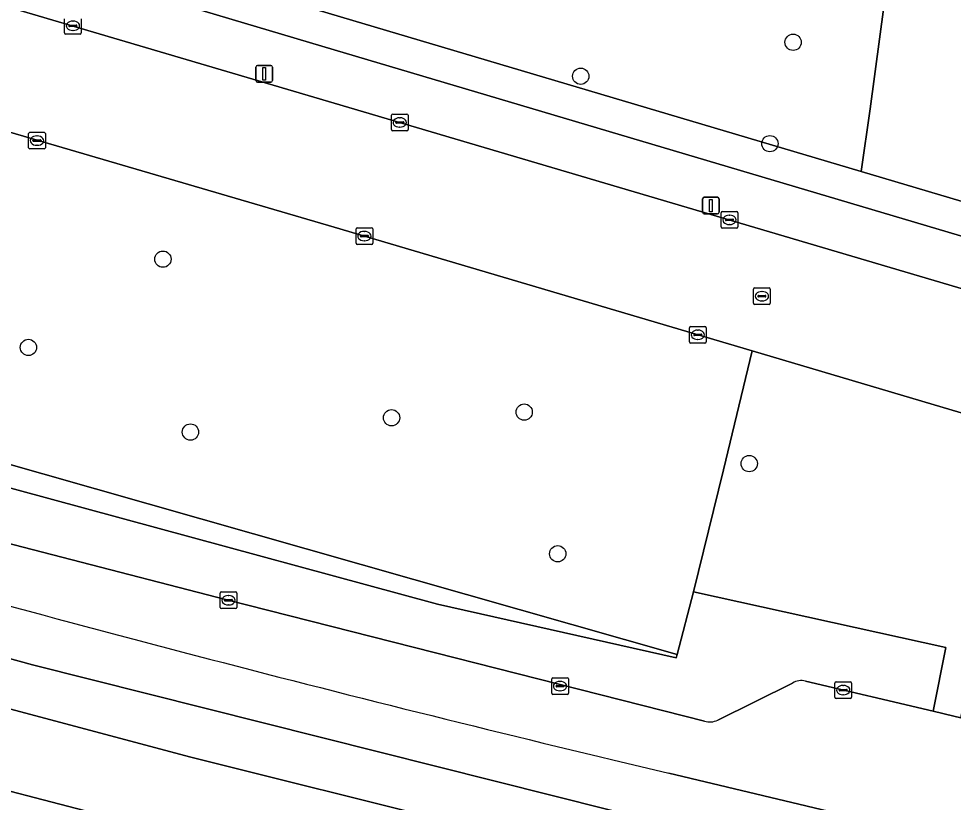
# Model space of a CAD drawing. Extents: x 160349 to 161355, y 381727 to 382854.
# Drawn here: x 160981.1 to 161037.1, y 381781 to 381828 of the extents above; entities that cross this region are included whole.
import ezdxf

# ---------------------------------------------------------------- set-up
doc = ezdxf.new("R2010")
doc.units = 0
for name, color, linetype in [('IMGEO_Berm_groen', 7, 'Continuous'), ('IMGEO_Boom', 7, 'Continuous'), ('IMGEO_Groenvoorziening', 7, 'Continuous'), ('IMGEO_Kolk', 7, 'Continuous'), ('IMGEO_Lichtmast', 7, 'Continuous'), ('IMGEO_Loofbos', 7, 'Continuous'), ('IMGEO_Moeras', 7, 'Continuous'), ('IMGEO_Rijbaan_lokaal_open', 7, 'Continuous'), ('IMGEO_Rijbaan_regionaal_gesloten', 7, 'Continuous'), ('IMGEO_Rioolput', 7, 'Continuous'), ('IMGEO_Voetpad_open', 7, 'Continuous')]:
    doc.layers.add(name, color=color, linetype=linetype)

msp = doc.modelspace()

# ---------------------------------------------------------------- linework, layer by layer
at = {"layer": 'IMGEO_Berm_groen'}
for points in [[(161031.625, 381818.82), (160955.513, 381841.449), (160954.847, 381839.559), (160956.573, 381839.047), (160962.274, 381837.351), (160975.098, 381833.536), (161000, 381826.127), (161102.641, 381795.637), (161156.616, 381779.603), (161156.846, 381779.535)], [(161158.381, 381781.165), (161103.211, 381797.554), (161031.625, 381818.82)], [(161028.284, 381788.225), (161035.933, 381786.425), (161036.703, 381790.256), (161021.554, 381793.587), (161020.574, 381789.834), (161020.522, 381789.636), (161006.205, 381792.846), (160968.212, 381803.174)], [(160991.391, 381783.679), (160975.091, 381788.007), (160956.489, 381793.125), (160931.884, 381800.19), (160928.535, 381801.152), (160927.789, 381801.365), (160927.043, 381801.579), (160926.671, 381800.278), (160925.69, 381796.849), (160926.548, 381796.592), (160930.623, 381795.399), (160934.496, 381794.266), (160944.804, 381791.38), (160955.238, 381788.501), (160975.051, 381783.045), (161000, 381776.575), (161004.806, 381775.329), (161013.857, 381773.047), (161021.895, 381771.107), (161034.81, 381768.047), (161052.872, 381763.904), (161072.941, 381759.468), (161075.725, 381758.865), (161078.51, 381758.267)], [(160962.321, 381800.902), (160968.429, 381799.542), (160973.742, 381798.237), (160993.564, 381793.107), (161022.224, 381785.826)], [(161023.008, 381785.893), (161027.503, 381788.106)], [(161050.149, 381769.388), (161022.791, 381775.836), (160991.391, 381783.679)]]:
    msp.add_lwpolyline(points, dxfattribs=at)
for points in [[(160938.111, 381813.319), (160943.527, 381832.138), (160940.3, 381833.109), (160940.24, 381832.92), (160940.164, 381832.54), (160940.051, 381832.573), (160933.701, 381808.533), (160934.072, 381808.421), (160933.937, 381807.99), (160949.123, 381806.886), (160968.212, 381803.174), (161006.205, 381792.846), (161020.522, 381789.636), (161020.574, 381789.834)], [(161000, 381815.484), (160959.076, 381827.464), (160953.539, 381829.1), (160949.016, 381830.451), (160943.975, 381832.003), (160943.527, 381832.138), (160938.111, 381813.319), (161020.574, 381789.834), (161021.554, 381793.587), (161023.358, 381800.919), (161025.079, 381808.054)]]:
    msp.add_lwpolyline(points, close=True, dxfattribs=at)
for centre, radius, start, end in [((161028.007, 381787.423), 0.848, 70.9103, 126.4166), ((161022.53, 381786.868), 1.086, 253.652, 296.1172)]:
    msp.add_arc(centre, radius, start, end, dxfattribs=at)
at = {"layer": 'IMGEO_Boom'}
for centre in [(161027.535, 381826.578), (161014.792, 381824.539), (161026.139, 381820.492), (160989.717, 381813.559), (160981.651, 381808.259), (161011.397, 381804.378), (161003.437, 381804.04), (160991.372, 381803.184), (161024.9, 381801.29), (161013.409, 381795.876)]:
    msp.add_circle(centre, 0.489, dxfattribs=at)
at = {"layer": 'IMGEO_Groenvoorziening'}
msp.add_lwpolyline([(161053.847, 381794.89), (161053.183, 381796.003), (161050.682, 381800.17), (161050.161, 381800.547), (161041.108, 381803.305), (161039.436, 381803.8), (161025.079, 381808.054), (161023.358, 381800.919), (161021.554, 381793.587), (161036.703, 381790.256), (161035.933, 381786.425), (161037.172, 381786.134), (161037.59, 381786.036), (161039.88, 381797.732), (161042.252, 381798.544), (161047.12, 381797.358), (161051.177, 381789.431), (161051.266, 381787.401), (161050.597, 381785.046), (161052.738, 381784.629), (161053.276, 381784.524), (161054.674, 381791.227), (161055.385, 381792.416), (161055.218, 381792.613)], close=True, dxfattribs=at)
at = {"layer": 'IMGEO_Kolk'}
for p, q in [((160983.821, 381827.14), (160983.821, 381827.992)), ((160984.309, 381827.846), (160984.334, 381827.846)), ((160984.822, 381827.992), (160984.822, 381827.14)), ((160984.08, 381827.56), (160984.08, 381827.572)), ((160984.518, 381827.523), (160984.12, 381827.523)), ((160984.123, 381827.609), (160984.521, 381827.609)), ((160984.332, 381827.286), (160984.307, 381827.286)), ((160984.564, 381827.572), (160984.564, 381827.56)), ((160984.748, 381827.066), (160983.896, 381827.066)), ((161003.433, 381821.341), (161003.433, 381822.193)), ((161003.508, 381822.267), (161004.36, 381822.267)), ((161004.434, 381822.193), (161004.434, 381821.341)), ((161003.692, 381821.761), (161003.692, 381821.773)), ((161004.13, 381821.724), (161003.732, 381821.724)), ((161003.735, 381821.81), (161004.133, 381821.81)), ((161003.921, 381822.047), (161003.946, 381822.047)), ((161004.176, 381821.773), (161004.176, 381821.761)), ((160981.664, 381820.246), (160981.664, 381821.098)), ((160981.739, 381821.172), (160982.591, 381821.172)), ((160982.665, 381821.098), (160982.665, 381820.246)), ((161004.36, 381821.267), (161003.508, 381821.267)), ((161003.944, 381821.487), (161003.919, 381821.487)), ((160981.923, 381820.666), (160981.923, 381820.678)), ((160982.361, 381820.629), (160981.963, 381820.629)), ((160981.966, 381820.715), (160982.364, 381820.715)), ((160982.152, 381820.952), (160982.177, 381820.952)), ((160982.407, 381820.678), (160982.407, 381820.666)), ((160982.591, 381820.172), (160981.739, 381820.172)), ((160982.175, 381820.392), (160982.15, 381820.392)), ((161023.215, 381815.491), (161023.215, 381816.343)), ((161023.29, 381816.417), (161024.142, 381816.417)), ((161023.703, 381816.197), (161023.728, 381816.197)), ((161024.216, 381816.343), (161024.216, 381815.491)), ((161001.384, 381815.447), (161002.236, 381815.447)), ((161023.474, 381815.911), (161023.474, 381815.923)), ((161023.912, 381815.874), (161023.514, 381815.874)), ((161023.517, 381815.96), (161023.915, 381815.96)), ((161023.726, 381815.637), (161023.701, 381815.637)), ((161023.958, 381815.923), (161023.958, 381815.911)), ((161001.309, 381814.521), (161001.309, 381815.373)), ((161001.568, 381814.941), (161001.568, 381814.953)), ((161002.006, 381814.904), (161001.608, 381814.904)), ((161001.611, 381814.99), (161002.009, 381814.99)), ((161001.797, 381815.227), (161001.822, 381815.227)), ((161002.052, 381814.953), (161002.052, 381814.941)), ((161002.31, 381815.373), (161002.31, 381814.521)), ((161024.142, 381815.417), (161023.29, 381815.417)), ((161002.236, 381814.447), (161001.384, 381814.447)), ((161001.82, 381814.667), (161001.795, 381814.667)), ((161021.315, 381808.593), (161021.315, 381809.445)), ((161021.39, 381809.519), (161022.242, 381809.519)), ((161021.803, 381809.299), (161021.828, 381809.299)), ((161022.316, 381809.445), (161022.316, 381808.593)), ((161021.574, 381809.013), (161021.574, 381809.025)), ((161022.012, 381808.976), (161021.614, 381808.976)), ((161021.617, 381809.062), (161022.015, 381809.062)), ((161021.826, 381808.739), (161021.801, 381808.739)), ((161022.058, 381809.025), (161022.058, 381809.013)), ((161022.242, 381808.519), (161021.39, 381808.519)), ((160993.228, 381793.586), (160994.08, 381793.586)), ((160993.153, 381792.66), (160993.153, 381793.512)), ((160993.412, 381793.08), (160993.412, 381793.092)), ((160993.85, 381793.043), (160993.452, 381793.043)), ((160993.455, 381793.129), (160993.853, 381793.129)), ((160993.641, 381793.366), (160993.666, 381793.366)), ((160993.896, 381793.092), (160993.896, 381793.08)), ((160994.154, 381793.512), (160994.154, 381792.66)), ((160994.08, 381792.586), (160993.228, 381792.586)), ((160993.664, 381792.806), (160993.639, 381792.806)), ((161013.051, 381787.512), (161013.051, 381788.364)), ((161013.126, 381788.438), (161013.978, 381788.438)), ((161013.353, 381787.981), (161013.751, 381787.981)), ((161013.539, 381788.218), (161013.564, 381788.218)), ((161014.052, 381788.364), (161014.052, 381787.512)), ((161030.039, 381787.267), (161030.039, 381788.119)), ((161030.114, 381788.193), (161030.966, 381788.193)), ((161030.527, 381787.973), (161030.552, 381787.973)), ((161031.04, 381788.119), (161031.04, 381787.267)), ((161013.978, 381787.438), (161013.126, 381787.438)), ((161013.31, 381787.932), (161013.31, 381787.944)), ((161013.748, 381787.895), (161013.35, 381787.895)), ((161013.562, 381787.658), (161013.537, 381787.658)), ((161013.794, 381787.944), (161013.794, 381787.932)), ((161030.298, 381787.687), (161030.298, 381787.699)), ((161030.736, 381787.65), (161030.338, 381787.65)), ((161030.341, 381787.736), (161030.739, 381787.736)), ((161030.55, 381787.413), (161030.525, 381787.413)), ((161030.782, 381787.699), (161030.782, 381787.687)), ((161030.966, 381787.193), (161030.114, 381787.193))]:
    msp.add_line(p, q, dxfattribs=at)
for points in [[(160983.821, 381827.14), (160983.821, 381827.992)], [(160984.822, 381827.992), (160984.822, 381827.14)], [(160984.748, 381827.066), (160983.896, 381827.066)], [(161003.433, 381821.341), (161003.433, 381822.193)], [(161003.508, 381822.267), (161004.36, 381822.267)], [(161004.434, 381822.193), (161004.434, 381821.341)], [(160981.664, 381820.246), (160981.664, 381821.098)], [(160981.739, 381821.172), (160982.591, 381821.172)], [(160982.665, 381821.098), (160982.665, 381820.246)], [(161004.36, 381821.267), (161003.508, 381821.267)], [(160982.591, 381820.172), (160981.739, 381820.172)], [(161023.215, 381815.491), (161023.215, 381816.343)], [(161023.29, 381816.417), (161024.142, 381816.417)], [(161024.216, 381816.343), (161024.216, 381815.491)], [(161001.384, 381815.447), (161002.236, 381815.447)], [(161001.309, 381814.521), (161001.309, 381815.373)], [(161002.31, 381815.373), (161002.31, 381814.521)], [(161024.142, 381815.417), (161023.29, 381815.417)], [(161002.236, 381814.447), (161001.384, 381814.447)], [(161021.315, 381808.593), (161021.315, 381809.445)], [(161021.39, 381809.519), (161022.242, 381809.519)], [(161022.316, 381809.445), (161022.316, 381808.593)], [(161022.242, 381808.519), (161021.39, 381808.519)], [(160993.228, 381793.586), (160994.08, 381793.586)], [(160993.153, 381792.66), (160993.153, 381793.512)], [(160994.154, 381793.512), (160994.154, 381792.66)], [(160994.08, 381792.586), (160993.228, 381792.586)], [(161013.051, 381787.512), (161013.051, 381788.364)], [(161013.126, 381788.438), (161013.978, 381788.438)], [(161014.052, 381788.364), (161014.052, 381787.512)], [(161030.039, 381787.267), (161030.039, 381788.119)], [(161030.114, 381788.193), (161030.966, 381788.193)], [(161031.04, 381788.119), (161031.04, 381787.267)], [(161013.978, 381787.438), (161013.126, 381787.438)], [(161030.966, 381787.193), (161030.114, 381787.193)]]:
    msp.add_lwpolyline(points, dxfattribs=at)
for centre, radius, start, end in [((160984.12, 381827.569), 0.0403, 85.8775, 175.7526), ((160984.117, 381827.559), 0.0366, 178.938, 274.7102), ((160984.521, 381827.566), 0.043, 264.8664, 352.4533), ((160984.525, 381827.571), 0.0386, 1.7309, 96.639), ((160983.898, 381827.142), 0.0765, 181.552, 268.448), ((160983.898, 381827.142), 0.0765, 181.552, 268.448), ((160984.746, 381827.142), 0.0765, 271.552, 358.448), ((160984.746, 381827.142), 0.0765, 271.552, 358.448), ((161003.51, 381822.191), 0.0765, 91.552, 178.448), ((161003.51, 381822.191), 0.0765, 91.552, 178.448), ((161004.358, 381822.191), 0.0765, 1.552, 88.448), ((161004.358, 381822.191), 0.0765, 1.552, 88.448), ((161003.732, 381821.77), 0.0403, 85.8775, 175.7526), ((161003.729, 381821.76), 0.0366, 178.938, 274.7102), ((161004.133, 381821.767), 0.043, 264.8664, 352.4533), ((161004.137, 381821.772), 0.0386, 1.7309, 96.639), ((160981.741, 381821.096), 0.0765, 91.552, 178.448), ((160981.741, 381821.096), 0.0765, 91.552, 178.448), ((160982.589, 381821.096), 0.0765, 1.552, 88.448), ((160982.589, 381821.096), 0.0765, 1.552, 88.448), ((161003.51, 381821.343), 0.0765, 181.552, 268.448), ((161003.51, 381821.343), 0.0765, 181.552, 268.448), ((161004.358, 381821.343), 0.0765, 271.552, 358.448), ((161004.358, 381821.343), 0.0765, 271.552, 358.448), ((160981.963, 381820.675), 0.0403, 85.8775, 175.7526), ((160981.96, 381820.665), 0.0366, 178.938, 274.7102), ((160982.364, 381820.672), 0.043, 264.8664, 352.4533), ((160982.368, 381820.677), 0.0386, 1.7309, 96.639), ((160981.741, 381820.248), 0.0765, 181.552, 268.448), ((160981.741, 381820.248), 0.0765, 181.552, 268.448), ((160982.589, 381820.248), 0.0765, 271.552, 358.448), ((160982.589, 381820.248), 0.0765, 271.552, 358.448), ((161023.292, 381816.341), 0.0765, 91.552, 178.448), ((161023.292, 381816.341), 0.0765, 91.552, 178.448), ((161024.14, 381816.341), 0.0765, 1.552, 88.448), ((161024.14, 381816.341), 0.0765, 1.552, 88.448), ((161001.386, 381815.371), 0.0765, 91.552, 178.448), ((161001.386, 381815.371), 0.0765, 91.552, 178.448), ((161002.234, 381815.371), 0.0765, 1.552, 88.448), ((161002.234, 381815.371), 0.0765, 1.552, 88.448), ((161023.292, 381815.493), 0.0765, 181.552, 268.448), ((161023.292, 381815.493), 0.0765, 181.552, 268.448), ((161023.514, 381815.92), 0.0403, 85.8775, 175.7526), ((161023.511, 381815.91), 0.0366, 178.938, 274.7102), ((161023.915, 381815.917), 0.043, 264.8664, 352.4533), ((161023.919, 381815.922), 0.0386, 1.7309, 96.639), ((161024.14, 381815.493), 0.0765, 271.552, 358.448), ((161024.14, 381815.493), 0.0765, 271.552, 358.448), ((161001.608, 381814.95), 0.0403, 85.8775, 175.7526), ((161001.605, 381814.94), 0.0366, 178.938, 274.7102), ((161002.009, 381814.947), 0.043, 264.8664, 352.4533), ((161002.013, 381814.952), 0.0386, 1.7309, 96.639), ((161001.386, 381814.523), 0.0765, 181.552, 268.448), ((161001.386, 381814.523), 0.0765, 181.552, 268.448), ((161002.234, 381814.523), 0.0765, 271.552, 358.448), ((161002.234, 381814.523), 0.0765, 271.552, 358.448), ((161021.392, 381809.443), 0.0765, 91.552, 178.448), ((161021.392, 381809.443), 0.0765, 91.552, 178.448), ((161022.24, 381809.443), 0.0765, 1.552, 88.448), ((161022.24, 381809.443), 0.0765, 1.552, 88.448), ((161021.614, 381809.022), 0.0403, 85.8775, 175.7526), ((161021.611, 381809.012), 0.0366, 178.938, 274.7102), ((161022.015, 381809.019), 0.043, 264.8664, 352.4533), ((161022.019, 381809.024), 0.0386, 1.7309, 96.639), ((161021.392, 381808.595), 0.0765, 181.552, 268.448), ((161021.392, 381808.595), 0.0765, 181.552, 268.448), ((161022.24, 381808.595), 0.0765, 271.552, 358.448), ((161022.24, 381808.595), 0.0765, 271.552, 358.448), ((160993.23, 381793.51), 0.0765, 91.552, 178.448), ((160993.23, 381793.51), 0.0765, 91.552, 178.448), ((160994.078, 381793.51), 0.0765, 1.552, 88.448), ((160994.078, 381793.51), 0.0765, 1.552, 88.448), ((160993.452, 381793.089), 0.0403, 85.8775, 175.7526), ((160993.449, 381793.079), 0.0366, 178.938, 274.7102), ((160993.853, 381793.086), 0.043, 264.8664, 352.4533), ((160993.857, 381793.091), 0.0386, 1.7309, 96.639), ((160993.23, 381792.662), 0.0765, 181.552, 268.448), ((160993.23, 381792.662), 0.0765, 181.552, 268.448), ((160994.078, 381792.662), 0.0765, 271.552, 358.448), ((160994.078, 381792.662), 0.0765, 271.552, 358.448), ((161013.128, 381788.362), 0.0765, 91.552, 178.448), ((161013.128, 381788.362), 0.0765, 91.552, 178.448), ((161013.35, 381787.941), 0.0403, 85.8775, 175.7526), ((161013.755, 381787.943), 0.0386, 1.7309, 96.639), ((161013.976, 381788.362), 0.0765, 1.552, 88.448), ((161013.976, 381788.362), 0.0765, 1.552, 88.448), ((161030.116, 381788.117), 0.0765, 91.552, 178.448), ((161030.116, 381788.117), 0.0765, 91.552, 178.448), ((161030.964, 381788.117), 0.0765, 1.552, 88.448), ((161030.964, 381788.117), 0.0765, 1.552, 88.448), ((161013.128, 381787.514), 0.0765, 181.552, 268.448), ((161013.128, 381787.514), 0.0765, 181.552, 268.448), ((161013.347, 381787.931), 0.0366, 178.938, 274.7102), ((161013.751, 381787.938), 0.043, 264.8664, 352.4533), ((161013.976, 381787.514), 0.0765, 271.552, 358.448), ((161013.976, 381787.514), 0.0765, 271.552, 358.448), ((161030.338, 381787.696), 0.0403, 85.8775, 175.7526), ((161030.335, 381787.686), 0.0366, 178.938, 274.7102), ((161030.739, 381787.693), 0.043, 264.8664, 352.4533), ((161030.743, 381787.698), 0.0386, 1.7309, 96.639), ((161030.116, 381787.269), 0.0765, 181.552, 268.448), ((161030.116, 381787.269), 0.0765, 181.552, 268.448), ((161030.964, 381787.269), 0.0765, 271.552, 358.448), ((161030.964, 381787.269), 0.0765, 271.552, 358.448)]:
    msp.add_arc(centre, radius, start, end, dxfattribs=at)
for centre, major_axis, ratio, start_param, end_param in [((160984.308, 381827.566), (-0.387, 0.002), 0.722429, 4.712389, 7.853982), ((160984.333, 381827.566), (-0.39, 0.002), 0.717154, 1.570796, 4.712389), ((161003.92, 381821.767), (-0.387, 0.002), 0.722429, 4.712389, 7.853982), ((161003.945, 381821.767), (-0.39, 0.002), 0.717154, 1.570796, 4.712389), ((160982.151, 381820.672), (-0.387, 0.002), 0.722429, 4.712389, 7.853982), ((160982.176, 381820.672), (-0.39, 0.002), 0.717154, 1.570796, 4.712389), ((161023.702, 381815.917), (-0.387, 0.002), 0.722429, 4.712389, 7.853982), ((161023.727, 381815.917), (-0.39, 0.002), 0.717154, 1.570796, 4.712389), ((161001.796, 381814.947), (-0.387, 0.002), 0.722429, 4.712389, 7.853982), ((161001.821, 381814.947), (-0.39, 0.002), 0.717154, 1.570796, 4.712389), ((161021.802, 381809.019), (-0.387, 0.002), 0.722429, 4.712389, 7.853982), ((161021.827, 381809.019), (-0.39, 0.002), 0.717154, 1.570796, 4.712389), ((160993.64, 381793.086), (-0.387, 0.002), 0.722429, 4.712389, 7.853982), ((160993.665, 381793.086), (-0.39, 0.002), 0.717154, 1.570796, 4.712389), ((161013.538, 381787.938), (-0.387, 0.002), 0.722429, 4.712389, 7.853982), ((161013.563, 381787.938), (-0.39, 0.002), 0.717154, 1.570796, 4.712389), ((161030.526, 381787.693), (-0.387, 0.002), 0.722429, 4.712389, 7.853982), ((161030.551, 381787.693), (-0.39, 0.002), 0.717154, 1.570796, 4.712389)]:
    msp.add_ellipse(centre, major_axis=major_axis, ratio=ratio, start_param=start_param, end_param=end_param, dxfattribs=at)
at = {"layer": 'IMGEO_Lichtmast'}
for p, q in [((160995.302, 381824.282), (160995.302, 381825.082)), ((160995.302, 381825.082), (160995.302, 381824.282)), ((160995.402, 381825.182), (160996.192, 381825.182)), ((160996.192, 381825.182), (160995.402, 381825.182)), ((160996.292, 381825.082), (160996.292, 381824.282)), ((160996.292, 381824.282), (160996.292, 381825.082)), ((160996.192, 381824.182), (160995.402, 381824.182)), ((160995.402, 381824.182), (160996.192, 381824.182)), ((161022.101, 381816.374), (161022.101, 381817.174)), ((161022.101, 381817.174), (161022.101, 381816.374)), ((161022.201, 381817.274), (161022.991, 381817.274)), ((161022.991, 381817.274), (161022.201, 381817.274)), ((161023.091, 381817.174), (161023.091, 381816.374)), ((161023.091, 381816.374), (161023.091, 381817.174)), ((161022.991, 381816.274), (161022.201, 381816.274)), ((161022.201, 381816.274), (161022.991, 381816.274))]:
    msp.add_line(p, q, dxfattribs=at)
for points in [[(160995.722, 381825.057), (160995.872, 381825.057), (160995.872, 381824.307), (160995.722, 381824.307), (160995.722, 381825.057)], [(161022.521, 381817.149), (161022.671, 381817.149), (161022.671, 381816.399), (161022.521, 381816.399), (161022.521, 381817.149)]]:
    msp.add_lwpolyline(points, dxfattribs=at)
for centre, start, end in [((160995.402, 381825.082), 90, 180), ((160995.402, 381825.082), 90, 180), ((160996.192, 381825.082), 0, 90), ((160996.192, 381825.082), 360, 90), ((160995.402, 381824.282), 180, 270), ((160995.402, 381824.282), 180, 270), ((160996.192, 381824.282), 270, 0), ((160996.192, 381824.282), 270, 0), ((161022.201, 381817.174), 90, 180), ((161022.201, 381817.174), 90, 180), ((161022.991, 381817.174), 0, 90), ((161022.991, 381817.174), 360, 90), ((161022.201, 381816.374), 180, 270), ((161022.201, 381816.374), 180, 270), ((161022.991, 381816.374), 270, 0), ((161022.991, 381816.374), 270, 0)]:
    msp.add_arc(centre, 0.1, start, end, dxfattribs=at)
at = {"layer": 'IMGEO_Loofbos'}
msp.add_lwpolyline([(160957.525, 381847.158), (160955.513, 381841.449), (161031.625, 381818.82), (161032.164, 381822.578), (161033.54, 381832.906)], dxfattribs=at)
at = {"layer": 'IMGEO_Moeras'}
msp.add_lwpolyline([(161033.54, 381832.906), (161032.164, 381822.578), (161031.625, 381818.82), (161103.211, 381797.554), (161101.61, 381802.046), (161078.169, 381872.188), (161076.916, 381870.729), (161075.92, 381869.18), (161073.535, 381864.21), (161069.475, 381853.845)], dxfattribs=at)
at = {"layer": 'IMGEO_Rijbaan_lokaal_open'}
msp.add_lwpolyline([(161050.161, 381800.547), (161059.705, 381797.705), (161061.646, 381804.627), (161059.868, 381805.151), (161043.242, 381810.141), (161000, 381822.929), (160974.221, 381830.552), (160966.929, 381832.766), (160961.315, 381834.341), (160955.585, 381836.063), (160953.539, 381829.1), (160959.076, 381827.464), (161000, 381815.484), (161025.079, 381808.054), (161039.436, 381803.8), (161041.108, 381803.305)], close=True, dxfattribs=at)
for points in [[(161022.224, 381785.826), (160993.564, 381793.107), (160973.742, 381798.237), (160968.429, 381799.542), (160962.321, 381800.902)], [(161027.503, 381788.106), (161023.008, 381785.893)], [(161047.823, 381783.628), (161037.59, 381786.036), (161037.172, 381786.134), (161035.933, 381786.425), (161028.284, 381788.225)], [(161020.075, 381782.715), (161045.737, 381776.58), (161074.955, 381770.078), (161080.529, 381768.918), (161097.321, 381765.422), (161112.516, 381762.406), (161130.652, 381758.978)]]:
    msp.add_lwpolyline(points, dxfattribs=at)
for centre, radius, start, end in [((161302.538, 382979.258), 1229.431, 254.150334, 256.717583), ((161028.007, 381787.423), 0.848, 70.9103, 126.4166), ((161022.53, 381786.868), 1.086, 253.652, 296.1172)]:
    msp.add_arc(centre, radius, start, end, dxfattribs=at)
at = {"layer": 'IMGEO_Rijbaan_regionaal_gesloten'}
for points in [[(160966.763, 381796.568), (160937.713, 381804.683), (160937.789, 381804.885), (160933.449, 381806.136), (160932.464, 381806.365), (160928.71, 381807.401), (160927.842, 381804.369), (160934.913, 381802.319), (160955.092, 381796.584), (160981.896, 381789.212), (161026.922, 381777.888), (161049.977, 381772.492), (161074.156, 381767.125), (161079.963, 381765.932), (161080.529, 381768.918), (161074.955, 381770.078), (161045.737, 381776.58), (161020.075, 381782.715)], [(160981.896, 381789.212), (160955.092, 381796.584), (160934.913, 381802.319), (160927.842, 381804.369), (160927.043, 381801.579), (160927.789, 381801.365), (160928.535, 381801.152), (160931.884, 381800.19), (160956.489, 381793.125), (160975.091, 381788.007), (160991.391, 381783.679), (161022.791, 381775.836), (161050.149, 381769.388)], [(161079.411, 381763.019), (161079.963, 381765.932), (161074.156, 381767.125), (161049.977, 381772.492), (161026.922, 381777.888), (160981.896, 381789.212)]]:
    msp.add_lwpolyline(points, dxfattribs=at)
msp.add_lwpolyline([(161078.296, 381757.139), (161078.51, 381758.267), (161075.725, 381758.865), (161072.941, 381759.468), (161052.872, 381763.904), (161034.81, 381768.047), (161021.895, 381771.107), (161013.857, 381773.047), (161004.806, 381775.329), (161000, 381776.575), (160975.051, 381783.045), (160955.238, 381788.501), (160944.804, 381791.38), (160934.496, 381794.266), (160930.623, 381795.399), (160926.548, 381796.592), (160925.69, 381796.849), (160925.34, 381795.626), (160925.338, 381795.618), (160996.588, 381775.997), (161069.032, 381759.043)], close=True, dxfattribs=at)
msp.add_arc((161302.538, 382979.258), 1229.431, 254.150334, 256.717583, dxfattribs=at)
at = {"layer": 'IMGEO_Rioolput'}
for p, q in [((161025.163, 381810.91), (161025.163, 381811.762)), ((161025.238, 381811.836), (161026.09, 381811.836)), ((161025.651, 381811.616), (161025.676, 381811.616)), ((161026.164, 381811.762), (161026.164, 381810.91)), ((161025.422, 381811.33), (161025.422, 381811.342)), ((161025.86, 381811.293), (161025.462, 381811.293)), ((161025.465, 381811.379), (161025.863, 381811.379)), ((161025.674, 381811.056), (161025.649, 381811.056)), ((161025.906, 381811.342), (161025.906, 381811.33)), ((161026.09, 381810.836), (161025.238, 381810.836))]:
    msp.add_line(p, q, dxfattribs=at)
for points in [[(161025.163, 381810.91), (161025.163, 381811.762)], [(161025.238, 381811.836), (161026.09, 381811.836)], [(161026.164, 381811.762), (161026.164, 381810.91)], [(161026.09, 381810.836), (161025.238, 381810.836)]]:
    msp.add_lwpolyline(points, dxfattribs=at)
for centre, radius, start, end in [((161025.24, 381811.76), 0.0765, 91.552, 178.448), ((161025.24, 381811.76), 0.0765, 91.552, 178.448), ((161026.088, 381811.76), 0.0765, 1.552, 88.448), ((161026.088, 381811.76), 0.0765, 1.552, 88.448), ((161025.462, 381811.339), 0.0403, 85.8775, 175.7526), ((161025.459, 381811.329), 0.0366, 178.938, 274.7102), ((161025.863, 381811.336), 0.043, 264.8664, 352.4533), ((161025.867, 381811.341), 0.0386, 1.7309, 96.639), ((161025.24, 381810.912), 0.0765, 181.552, 268.448), ((161025.24, 381810.912), 0.0765, 181.552, 268.448), ((161026.088, 381810.912), 0.0765, 271.552, 358.448), ((161026.088, 381810.912), 0.0765, 271.552, 358.448)]:
    msp.add_arc(centre, radius, start, end, dxfattribs=at)
for centre, major_axis, ratio, start_param, end_param in [((161025.65, 381811.336), (-0.387, 0.002), 0.722429, 4.712389, 7.853982), ((161025.675, 381811.336), (-0.39, 0.002), 0.717154, 1.570796, 4.712389)]:
    msp.add_ellipse(centre, major_axis=major_axis, ratio=ratio, start_param=start_param, end_param=end_param, dxfattribs=at)
at = {"layer": 'IMGEO_Voetpad_open'}
for points in [[(161000, 381826.127), (160975.098, 381833.536), (160962.274, 381837.351), (160956.573, 381839.047), (160954.847, 381839.559), (160953.215, 381840.043), (160952.28, 381840.32), (160943.178, 381843.02), (160943.319, 381843.506), (160940.127, 381844.439), (160938.974, 381841.101), (160942.319, 381840.063), (160947.502, 381838.456), (160951.042, 381837.41), (160955.585, 381836.063), (160961.315, 381834.341), (160966.929, 381832.766), (160974.221, 381830.552), (161000, 381822.929), (161043.242, 381810.141)], [(161191.57, 381769.321), (161162.058, 381777.989), (161160.911, 381778.329), (161156.846, 381779.535), (161156.616, 381779.603), (161102.641, 381795.637), (161000, 381826.127)]]:
    msp.add_lwpolyline(points, dxfattribs=at)

doc.saveas('drawing.dxf')
